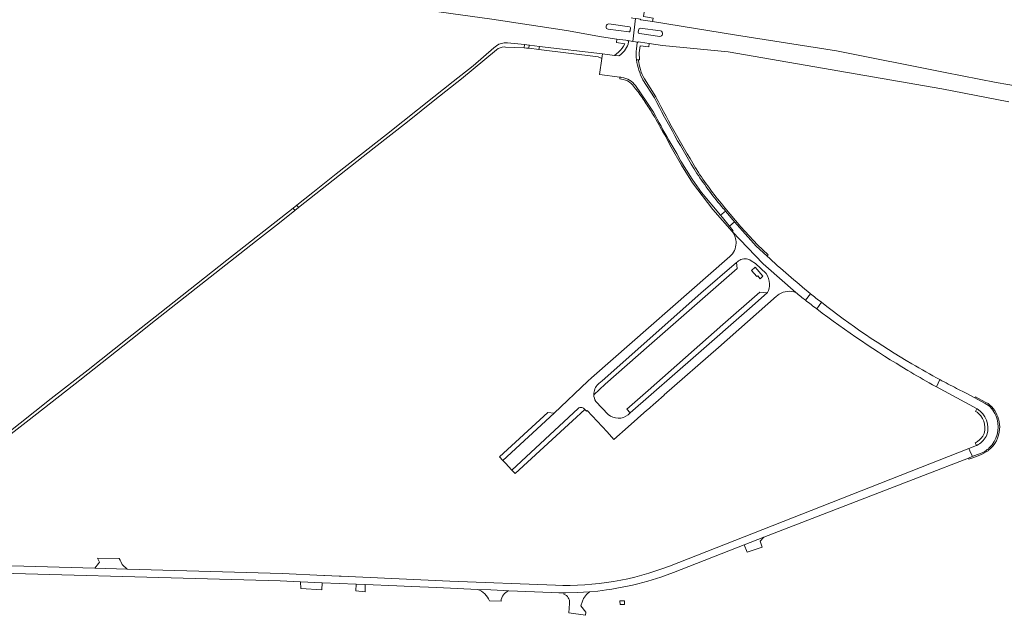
# Model space of a CAD drawing. Header units: metres. Extents: x 166325 to 190320, y 381923 to 404576.
# Tile 948 of 1056: x 182225 to 182632, y 383707 to 383954. Entities that reach past the tile are written whole.
import ezdxf

# ---------------------------------------------------------------- set-up
doc = ezdxf.new("R2010")
doc.units = ezdxf.units.M
for name, color, linetype, lineweight in [('B-WE-VH-VERHARDING_ASFALT-GV', 8, 'Continuous', 18), ('B-WE-VH-VERHARDING_BETON-GV', 8, 'Continuous', 18), ('B-WE-VH-VERHARDING_BETONSTRAATSTEEN-GV', 8, 'Continuous', 18), ('B-WE-VH-VERHARDING_GESLOTEN-GV', 8, 'Continuous', 18), ('B-WE-VH-VERHARDING_HALFVERHARDING-GV', 8, 'Continuous', 18)]:
    doc.layers.add(name, color=color, linetype=linetype, lineweight=lineweight)

msp = doc.modelspace()

# ---------------------------------------------------------------- linework, layer by layer
at = {"layer": 'B-WE-VH-VERHARDING_ASFALT-GV', "flags": 128}
for points in [[(182210.046, 383983.309), (182252.677, 383977.316), (182285.605, 383972.814), (182297.605, 383971.173), (182420.164, 383954.044), (182451.027, 383949.323), (182465.49, 383946.666), (182471.952, 383945.78), (182475.567, 383945.285), (182476.398, 383945.171), (182476.477, 383945.127), (182478.56, 383944.839), (182479.622, 383954.28), (182478.441, 383954.444), (182477.77, 383954.538)], [(182210.046, 383983.309), (182252.677, 383977.316), (182285.605, 383972.814), (182297.605, 383971.173), (182420.164, 383954.044), (182451.027, 383949.323), (182465.49, 383946.666), (182471.952, 383945.78), (182475.567, 383945.285), (182476.398, 383945.171), (182476.477, 383945.127), (182478.56, 383944.839), (182479.622, 383954.28), (182478.441, 383954.444), (182477.77, 383954.538)], [(182481.588, 383954.005), (182480.803, 383954.115), (182479.622, 383954.28), (182478.56, 383944.839), (182480.643, 383944.55)], [(182628.653, 383927.808), (182607.657, 383931.967), (182562.74, 383940.865), (182521.401, 383947.423), (182486.635, 383953.026), (182481.845, 383953.798)], [(182467.452, 383950.912), (182467.485, 383951.204)], [(182467.452, 383950.912), (182467.485, 383951.204)], [(182476.784, 383948.704), (182468.315, 383949.829)], [(182476.784, 383948.704), (182468.315, 383949.829)], [(182468.537, 383952.057), (182477.068, 383950.899)], [(182468.537, 383952.057), (182477.068, 383950.899)], [(182477.492, 383950.364), (182477.341, 383949.129)], [(182477.492, 383950.364), (182477.341, 383949.129)], [(182480.757, 383948.613), (182480.914, 383949.837)], [(182481.477, 383950.283), (182489.929, 383949.181)], [(182480.643, 383944.55), (182478.56, 383944.839), (182476.477, 383945.127)], [(182476.75, 383944.583), (182476.521, 383943.709)], [(182480.879, 383944.575), (182480.891, 383944.573), (182481.713, 383944.454)], [(182489.66, 383946.877), (182481.201, 383948.056)], [(182481.713, 383944.454), (182485.285, 383943.936), (182490.752, 383943.144), (182517.896, 383940.532), (182606.167, 383925.26), (182633.952, 383919.768)], [(182422.127, 383943.038), (182421.085, 383942.142), (182412.517, 383934.776), (182404.301, 383928.21), (182396.281, 383921.947), (182376.617, 383906.286), (182365.973, 383897.851), (182355.85, 383890), (182346.265, 383882.333), (182339.585, 383877.035), (182340.341, 383876.09)], [(182407.697, 383929.398), (182422.108, 383941.312)], [(182425.407, 383942.501), (182425.9, 383942.48), (182433.543, 383942.161), (182433.605, 383942.156), (182433.735, 383943.465), (182433.685, 383943.47), (182426.686, 383944.187)], [(182426.686, 383944.187), (182426.54, 383944.202)], [(182479.95, 383941.743), (182480.314, 383944.171)], [(182472.722, 383938.811), (182470.89, 383939.031), (182465.918, 383939.629), (182465.713, 383937.78), (182464.774, 383931.06), (182473.155, 383930.006), (182473.5, 383929.963), (182473.93, 383929.909)], [(182340.341, 383876.09), (182371.638, 383900.837), (182385.316, 383911.575), (182396.706, 383920.592), (182407.697, 383929.398)], [(182487.426, 383921.463), (182482.679, 383928.961)], [(182479.626, 383926.523), (182484.323, 383919.749), (182487.038, 383915.512)], [(182493.424, 383904.032), (182496.647, 383898.397), (182498.306, 383895.254), (182502.972, 383887.84), (182506.884, 383882.381), (182514.775, 383872.933), (182516.816, 383874.586), (182516.042, 383875.498), (182515.863, 383875.709)], [(182220.333, 383781.545), (182229.049, 383788.315), (182249.858, 383804.633), (182271.033, 383821.437), (182281.241, 383829.467), (182322.514, 383862.112), (182332.409, 383869.819), (182338.813, 383874.883), (182338.062, 383875.826), (182310.653, 383854.31), (182283.031, 383832.399), (182269.457, 383821.801), (182253.336, 383809.031), (182238.035, 383797.064), (182218.564, 383781.501)], [(182533.958, 383856.05), (182533.926, 383856.079), (182533.919, 383856.086), (182529.541, 383860.15), (182522.656, 383867.704), (182520.586, 383870.143), (182518.401, 383868.376), (182519.907, 383866.483), (182519.531, 383866.184), (182532.431, 383852.818), (182533.408, 383851.796), (182545.86, 383840.94)], [(182549.888, 383837.743), (182551.961, 383840.458)], [(182556.421, 383836.916), (182554.534, 383834.158)], [(182602.291, 383802.837), (182603.964, 383801.962), (182605.428, 383804.912)], [(182605.428, 383804.912), (182603.964, 383801.962), (182620.768, 383792.838)], [(182625.548, 383794.259), (182624.071, 383795.066), (182619.864, 383797.362), (182616.212, 383799.355), (182612.283, 383801.317)], [(182620.662, 383777.709), (182620.586, 383777.67), (182617.377, 383776.406), (182617.495, 383776.135), (182617.803, 383775.426), (182618.699, 383773.369), (182618.81, 383773.113), (182623.542, 383774.945)], [(182484.742, 383721.609), (182490.077, 383723.285), (182495.33, 383725.2), (182524.472, 383736.578), (182532.705, 383739.793), (182598.628, 383765.303), (182617.239, 383772.506), (182618.81, 383773.113), (182618.699, 383773.369), (182617.803, 383775.426), (182617.495, 383776.135), (182617.377, 383776.406), (182532.275, 383742.894), (182493.665, 383727.834)], [(182446.583, 383719.908), (182402.842, 383721.59), (182357.954, 383723.619), (182357.13, 383723.656), (182351.103, 383723.928), (182350.772, 383723.943), (182333.582, 383724.72), (182269.438, 383726.526), (182256.169, 383726.899), (182187.393, 383728.824), (182183.335, 383728.942), (182183.299, 383728.943)], [(182161.667, 383726.59), (182170.159, 383726.122), (182177.054, 383725.934), (182177.933, 383725.91), (182182.251, 383725.792), (182332.752, 383721.69), (182341.137, 383721.327)], [(182341.137, 383721.327), (182350.1, 383720.939), (182364.137, 383720.332), (182367.908, 383720.169), (182380.96, 383719.604), (182387.056, 383719.34), (182397.511, 383718.888), (182414.301, 383718.161), (182419.799, 383717.923), (182425.071, 383717.695), (182427.251, 383717.601), (182444.929, 383716.836), (182447.884, 383716.744), (182450.064, 383716.728), (182450.841, 383716.722), (182455.686, 383716.837), (182460.522, 383717.144), (182464.08, 383717.491), (182467.626, 383717.94)], [(182460.522, 383717.144), (182455.686, 383716.837), (182450.841, 383716.722), (182450.064, 383716.728), (182450.038, 383716.206)], [(182452.378, 383712.497), (182452.367, 383712.355), (182452.07, 383708.469), (182458.944, 383707.44), (182459.125, 383708.703), (182456.989, 383711.367), (182457.698, 383713.265), (182458.137, 383714.441), (182459.324, 383716.091), (182460.522, 383717.144)]]:
    msp.add_lwpolyline(points, dxfattribs=at)
at = {"layer": 'B-WE-VH-VERHARDING_ASFALT-GV'}
for points in [[(182481.845, 383953.798, -0.1121601), (182481.588, 383954.005)], [(182468.315, 383949.829, -0.4090448), (182467.452, 383950.912)], [(182468.315, 383949.829, -0.4090448), (182467.452, 383950.912)], [(182467.485, 383951.204, -0.3794991), (182468.537, 383952.057)], [(182467.485, 383951.204, -0.3794991), (182468.537, 383952.057)], [(182477.341, 383949.129, -0.3788182), (182476.784, 383948.704)], [(182477.341, 383949.129, -0.3788182), (182476.784, 383948.704)], [(182477.068, 383950.899, -0.3701666), (182477.492, 383950.364)], [(182477.068, 383950.899, -0.3701666), (182477.492, 383950.364)], [(182481.201, 383948.056, -0.3946511), (182480.757, 383948.613)], [(182480.914, 383949.837, -0.2883202), (182481.477, 383950.283)], [(182489.929, 383949.181, -0.4897873), (182490.716, 383947.741)], [(182476.477, 383945.127, -0.2659796), (182476.75, 383944.583)], [(182480.314, 383944.171, -0.2625998), (182480.643, 383944.55)], [(182480.643, 383944.55, -0.1140264), (182480.879, 383944.575)], [(182490.716, 383947.741, -0.3353961), (182489.66, 383946.877)], [(182422.108, 383941.312, -0.1719328), (182425.407, 383942.501)], [(182426.54, 383944.202, 0.1762856), (182422.127, 383943.038)], [(182476.521, 383943.709, -0.1762574), (182472.722, 383938.811)], [(182480.04, 383937.133, -0.0511905), (182479.95, 383941.743)], [(182482.679, 383928.961, -0.0957844), (182480.04, 383937.133)], [(182473.93, 383929.909, -0.1959726), (182479.626, 383926.523)], [(182705.772, 383920.36, -0.0389257), (182628.653, 383927.808)], [(182504.993, 383890.246, -0.0184876), (182487.426, 383921.463)], [(182487.038, 383915.512, 0.0120516), (182493.424, 383904.032)], [(182515.863, 383875.709, -0.0303555), (182504.993, 383890.246)], [(182533.963, 383856.045, -0.6), (182533.958, 383856.05)], [(182551.961, 383840.458, -0.0171794), (182533.963, 383856.045)], [(182545.86, 383840.94, 0.003189), (182549.888, 383837.743)], [(182593.851, 383811.436, -0.0326858), (182556.421, 383836.916)], [(182554.534, 383834.158, 0.0277006), (182592.144, 383808.715)], [(182605.428, 383804.912, -0.009539), (182593.851, 383811.436)], [(182592.144, 383808.715, 0.0071509), (182602.291, 383802.837)], [(182612.283, 383801.317, -0.0056021), (182605.428, 383804.912)], [(182629.034, 383788.527, 0.1415527), (182625.548, 383794.259)], [(182620.768, 383792.838, -0.3545135), (182624.808, 383782.027)], [(182625.922, 383776.798, 0.269368), (182629.034, 383788.527)], [(182624.808, 383782.027, -0.015836), (182624.509, 383781.45)], [(182624.509, 383781.45, -0.1440575), (182620.662, 383777.709)], [(182623.542, 383774.945, 0.0495586), (182625.439, 383776.339)], [(182625.439, 383776.339, 0.0148524), (182625.922, 383776.798)], [(182493.665, 383727.834, -0.1029275), (182446.583, 383719.908)], [(182467.626, 383717.94, 0.0353508), (182484.742, 383721.609)], [(182450.038, 383716.206, -0.3208694), (182452.378, 383712.497)]]:
    msp.add_lwpolyline(points, format="xyb", dxfattribs=at)
at = {"layer": 'B-WE-VH-VERHARDING_ASFALT-GV', "flags": 128}
for points in [[(182439.689, 383941.48), (182439.896, 383942.757), (182435.735, 383943.257), (182435.626, 383943.268), (182435.5, 383941.994), (182435.625, 383941.983)], [(182465.918, 383939.629), (182439.896, 383942.757), (182439.689, 383941.48), (182464.135, 383938.452), (182465.713, 383937.78)]]:
    msp.add_lwpolyline(points, close=True, dxfattribs=at)
at = {"layer": 'B-WE-VH-VERHARDING_BETON-GV', "flags": 128}
for points in [[(182481.845, 383953.798), (182486.635, 383953.026), (182486.908, 383954.399), (182482.891, 383955.084), (182483.392, 383958.55), (182482.799, 383958.613), (182482.204, 383958.677)], [(182467.485, 383951.204), (182467.452, 383950.912)], [(182468.315, 383949.829), (182476.784, 383948.704)], [(182477.068, 383950.899), (182468.537, 383952.057)], [(182477.341, 383949.129), (182477.492, 383950.364)], [(182480.914, 383949.837), (182480.757, 383948.613)], [(182489.929, 383949.181), (182481.477, 383950.283)], [(182471.952, 383945.78), (182471.759, 383944.301), (182475.164, 383943.875)], [(182476.477, 383945.127), (182476.398, 383945.171), (182475.567, 383945.285), (182471.952, 383945.78)], [(182476.521, 383943.709), (182476.75, 383944.583)], [(182485.285, 383943.936), (182481.713, 383944.454), (182480.891, 383944.573), (182480.879, 383944.575)], [(182481.201, 383948.056), (182489.66, 383946.877)], [(182472.62, 383940.391), (182470.89, 383939.031), (182472.722, 383938.811)], [(182480.314, 383944.171), (182479.95, 383941.743)], [(182481.236, 383941.035), (182481.364, 383941.95), (182481.513, 383943.018), (182485.102, 383942.554), (182485.285, 383943.936)], [(182480.04, 383937.133), (182480.762, 383937.202), (182481.309, 383937.254)], [(182480.762, 383937.202), (182480.04, 383937.133)], [(182473.93, 383929.909), (182473.5, 383929.963), (182473.155, 383930.006), (182473.089, 383929.297), (182474.469, 383929.062)], [(182482.679, 383928.961), (182487.426, 383921.463)], [(182488.067, 383921.793), (182488.038, 383921.85), (182483.314, 383929.311)], [(182487.038, 383915.512), (182484.323, 383919.749), (182479.626, 383926.523)], [(182492.1, 383905.349), (182494.3, 383901.1), (182498.586, 383893.591), (182503.194, 383886.304), (182511.629, 383875.287), (182519.531, 383866.184), (182519.907, 383866.483), (182518.401, 383868.376), (182517.75, 383869.194), (182515.5, 383872.022), (182514.775, 383872.933), (182506.884, 383882.381), (182502.972, 383887.84), (182498.306, 383895.254), (182496.647, 383898.397), (182493.424, 383904.032)], [(182515.863, 383875.709), (182516.042, 383875.498), (182516.816, 383874.586)], [(182516.592, 383875.964), (182516.413, 383876.175)], [(182516.816, 383874.586), (182517.571, 383873.696), (182519.876, 383870.98), (182520.586, 383870.143), (182522.656, 383867.704), (182529.541, 383860.15), (182533.919, 383856.086), (182533.926, 383856.079), (182533.958, 383856.05), (182534.419, 383856.605), (182530.053, 383860.658), (182523.197, 383868.18), (182516.592, 383875.964)], [(182551.961, 383840.458), (182549.888, 383837.743)], [(182554.534, 383834.158), (182556.421, 383836.916)], [(182624.173, 383795.64), (182620.103, 383797.81), (182619.935, 383797.496), (182619.864, 383797.362), (182624.071, 383795.066), (182625.548, 383794.259)], [(182625.345, 383795.015), (182624.173, 383795.64)], [(182620.768, 383792.838), (182620.745, 383792.798), (182620.181, 383791.806)], [(182629.71, 383788.333), (182629.66, 383788.514)], [(182620.077, 383778.827), (182619.941, 383778.759), (182620.586, 383777.67)], [(182620.586, 383777.67), (182620.662, 383777.709)], [(182623.542, 383774.945), (182618.81, 383773.113), (182617.239, 383772.506), (182617.43, 383771.983), (182619.03, 383772.607), (182622.599, 383774), (182624.556, 383775.018)]]:
    msp.add_lwpolyline(points, dxfattribs=at)
at = {"layer": 'B-WE-VH-VERHARDING_BETON-GV'}
for points in [[(182481.588, 383954.005, 0.1121601), (182481.845, 383953.798)], [(182467.452, 383950.912, 0.4090448), (182468.315, 383949.829)], [(182468.537, 383952.057, 0.3794991), (182467.485, 383951.204)], [(182476.784, 383948.704, 0.3788182), (182477.341, 383949.129)], [(182477.492, 383950.364, 0.3701666), (182477.068, 383950.899)], [(182480.757, 383948.613, 0.3946511), (182481.201, 383948.056)], [(182481.477, 383950.283, 0.2883202), (182480.914, 383949.837)], [(182490.716, 383947.741, 0.4897873), (182489.929, 383949.181)], [(182476.75, 383944.583, 0.2659796), (182476.477, 383945.127)], [(182480.643, 383944.55, 0.2625998), (182480.314, 383944.171)], [(182480.879, 383944.575, 0.1140264), (182480.643, 383944.55)], [(182489.66, 383946.877, 0.3353961), (182490.716, 383947.741)], [(182475.164, 383943.875, -0.1324933), (182472.62, 383940.391)], [(182472.722, 383938.811, 0.1762574), (182476.521, 383943.709)], [(182479.95, 383941.743, 0.0511905), (182480.04, 383937.133)], [(182481.309, 383937.254, -0.0632128), (182481.236, 383941.035)], [(182480.04, 383937.133, 0.0957844), (182482.679, 383928.961)], [(182483.314, 383929.311, -0.0955204), (182480.762, 383937.202)], [(182479.626, 383926.523, 0.1959726), (182473.93, 383929.909)], [(182474.469, 383929.062, -0.1490768), (182477.872, 383927.342)], [(182477.872, 383927.342, -0.0068142), (182479.659, 383925.21)], [(182479.659, 383925.21, -0.0053643), (182481.02, 383923.501)], [(182481.02, 383923.501, -0.004476), (182484.419, 383918.395)], [(182487.426, 383921.463, 0.0184876), (182504.993, 383890.246)], [(182505.608, 383890.623, -0.0185017), (182488.067, 383921.793)], [(182484.419, 383918.395, -0.0042026), (182487.582, 383913.461)], [(182493.424, 383904.032, -0.0120516), (182487.038, 383915.512)], [(182487.582, 383913.461, 0.0085775), (182492.1, 383905.349)], [(182504.993, 383890.246, 0.0303555), (182515.863, 383875.709)], [(182516.413, 383876.175, -0.0303746), (182505.608, 383890.623)], [(182556.421, 383836.916, -0.0042786), (182551.961, 383840.458)], [(182549.888, 383837.743, 0.0032729), (182554.534, 383834.158)], [(182629.66, 383788.514, 0.1727132), (182625.345, 383795.015)], [(182625.548, 383794.259, -0.1415527), (182629.034, 383788.527)], [(182620.181, 383791.806, -0.0488949), (182621.4, 383790.926)], [(182624.808, 383782.027, 0.3545135), (182620.768, 383792.838)], [(182621.4, 383790.926, -0.3451316), (182623.154, 383781.474)], [(182629.034, 383788.527, -0.269368), (182625.922, 383776.798)], [(182630.108, 383784.485, 0.0805596), (182629.71, 383788.333)], [(182624.509, 383781.45, 0.015836), (182624.808, 383782.027)], [(182625.542, 383775.72, 0.2143548), (182630.108, 383784.485)], [(182623.154, 383781.474, -0.1217914), (182620.077, 383778.827)], [(182620.662, 383777.709, 0.1440575), (182624.509, 383781.45)], [(182625.439, 383776.339, -0.0495586), (182623.542, 383774.945)], [(182624.556, 383775.018, 0.0261242), (182625.542, 383775.72)], [(182625.922, 383776.798, -0.0148524), (182625.439, 383776.339)]]:
    msp.add_lwpolyline(points, format="xyb", dxfattribs=at)
at = {"layer": 'B-WE-VH-VERHARDING_BETON-GV', "flags": 128}
msp.add_lwpolyline([(182532.258, 383847.661), (182529.021, 383851.379), (182527.585, 383850.108), (182529.819, 383847.542), (182530.105, 383847.791), (182531.097, 383846.651)], close=True, dxfattribs=at)
at = {"layer": 'B-WE-VH-VERHARDING_BETONSTRAATSTEEN-GV', "flags": 128}
for points in [[(182545.86, 383840.94), (182533.408, 383851.796), (182532.431, 383852.818), (182519.531, 383866.184)], [(182518.616, 383855.817), (182518.586, 383855.791), (182461.478, 383805.615), (182459.925, 383804.25), (182445.991, 383791.042), (182424.748, 383771.523), (182425.802, 383770.392), (182428.493, 383767.504), (182455.893, 383792.987)], [(182464.195, 383803.091), (182464.492, 383803.354), (182465.773, 383804.488), (182506.594, 383840.653), (182521.391, 383853.307), (182521.755, 383853.618)], [(182467.079, 383803.04), (182485.284, 383819.011), (182521.682, 383850.935), (182521.391, 383853.307), (182506.594, 383840.653), (182465.773, 383804.488), (182464.492, 383803.354), (182464.195, 383803.091)], [(182526.059, 383854.774), (182526.796, 383854.481), (182526.799, 383854.48), (182527.467, 383854.058), (182529.175, 383852.979), (182533.601, 383848.821)], [(182534.144, 383841.005), (182533.965, 383840.843), (182526.69, 383834.274), (182504.509, 383814.913), (182477.448, 383791.172), (182476.601, 383790.429)], [(182491.492, 383798.569), (182513.878, 383818.263), (182537.875, 383839.374), (182538.273, 383839.724)], [(182462.372, 383798.634), (182467.079, 383803.04)], [(182458.681, 383792.505), (182459.278, 383791.861), (182459.6, 383792.168), (182467.924, 383783.334), (182470.663, 383780.134), (182476.589, 383785.458), (182484.34, 383792.276), (182484.551, 383792.462), (182491.477, 383798.555), (182491.492, 383798.569)], [(182468.337, 383790.557), (182463.147, 383795.926)], [(182455.893, 383792.987), (182428.493, 383767.504), (182429.82, 383766.08), (182451.927, 383786.321), (182453.565, 383787.821), (182458.681, 383792.505)]]:
    msp.add_lwpolyline(points, dxfattribs=at)
at = {"layer": 'B-WE-VH-VERHARDING_BETONSTRAATSTEEN-GV'}
for points in [[(182519.531, 383866.184, -0.1739345), (182521.17, 383861.349)], [(182521.17, 383861.349, -0.2104539), (182518.616, 383855.817)], [(182521.755, 383853.618, -0.2802093), (182526.059, 383854.774)], [(182533.601, 383848.821, -0.1544585), (182535.003, 383844.56)], [(182535.003, 383844.56, -0.125142), (182534.144, 383841.005)], [(182538.273, 383839.724, -0.0278207), (182539, 383840.252)], [(182539, 383840.252, -0.2390601), (182545.86, 383840.94)], [(182464.195, 383803.091, 0.2151391), (182462.372, 383798.634)], [(182462.372, 383798.634, -0.2151391), (182464.195, 383803.091)], [(182463.147, 383795.926, -0.1220632), (182462.372, 383798.634)], [(182458.681, 383792.505, 0.4390479), (182455.893, 383792.987)], [(182455.893, 383792.987, -0.4390479), (182458.681, 383792.505)], [(182476.601, 383790.429, -0.3731853), (182468.337, 383790.557)]]:
    msp.add_lwpolyline(points, format="xyb", dxfattribs=at)
at = {"layer": 'B-WE-VH-VERHARDING_BETONSTRAATSTEEN-GV', "flags": 128}
for points in [[(182533.965, 383840.843), (182530.995, 383841.044), (182515.766, 383827.69), (182484.794, 383800.451), (182476.066, 383792.738), (182477.448, 383791.172), (182504.509, 383814.913), (182526.69, 383834.274)], [(182423.395, 383772.976), (182424.748, 383771.523), (182445.991, 383791.042), (182443.341, 383791.285)], [(182525.775, 383733.508), (182531.972, 383735.591), (182531.086, 383738.091), (182532.705, 383739.793), (182524.472, 383736.578)], [(182266.234, 383730.89), (182257.267, 383731.054), (182257.988, 383729.491), (182257.696, 383728.838), (182256.169, 383726.899), (182269.438, 383726.526), (182267.542, 383728.352), (182267.434, 383728.456), (182267.266, 383728.796), (182266.842, 383729.657), (182266.551, 383730.247)], [(182349.946, 383717.937), (182350.1, 383720.939), (182341.137, 383721.327), (182341.256, 383718.563)], [(182364.04, 383717.585), (182367.813, 383717.148), (182367.908, 383720.169), (182364.137, 383720.332)], [(182473.215, 383711.95), (182475.086, 383711.896), (182475.061, 383713.381), (182473.176, 383713.443)]]:
    msp.add_lwpolyline(points, close=True, dxfattribs=at)
at = {"layer": 'B-WE-VH-VERHARDING_GESLOTEN-GV', "flags": 128}
for points in [[(182435.5, 383941.994), (182435.626, 383943.268), (182434.738, 383943.361), (182433.735, 383943.465), (182433.605, 383942.156), (182434.585, 383942.072)], [(182340.341, 383876.09), (182339.585, 383877.035), (182338.062, 383875.826), (182338.813, 383874.883)]]:
    msp.add_lwpolyline(points, close=True, dxfattribs=at)
at = {"layer": 'B-WE-VH-VERHARDING_HALFVERHARDING-GV'}
for points in [[(182414.301, 383718.161, -0.205809), (182419.279, 383713.401)], [(182424.011, 383713.282, -0.2930434), (182427.251, 383717.601)]]:
    msp.add_lwpolyline(points, format="xyb", dxfattribs=at)
at = {"layer": 'B-WE-VH-VERHARDING_HALFVERHARDING-GV', "flags": 128}
for points in [[(182427.251, 383717.601), (182425.071, 383717.695), (182419.799, 383717.923), (182414.301, 383718.161)], [(182419.279, 383713.401), (182424.011, 383713.282)]]:
    msp.add_lwpolyline(points, dxfattribs=at)

doc.saveas('drawing.dxf')
